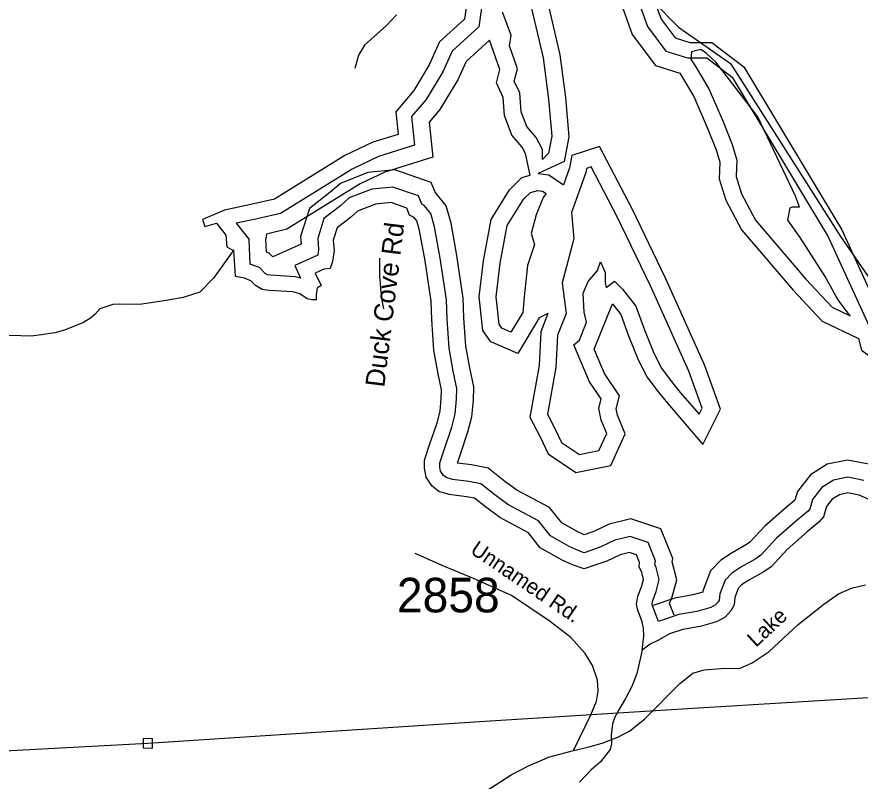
# Model space of a CAD drawing. Extents: x 1268485 to 1426702, y 514839 to 616766.
# Drawn here: x 1382514 to 1386120, y 533756 to 537023 of the extents above; entities that cross this region are included whole.
import ezdxf

# ---------------------------------------------------------------- set-up
doc = ezdxf.new("R2010")
doc.units = 0
for name, color, linetype in [('Old_Level_10', 7, 'Continuous'), ('Old_Level_11', 7, 'Continuous'), ('Old_Level_32', 7, 'Continuous'), ('Old_Level_35', 7, 'Continuous'), ('Old_Level_48', 7, 'Continuous'), ('Old_Level_49', 7, 'Continuous'), ('Old_Level_56', 7, 'Continuous'), ('Old_Level_58', 7, 'Continuous'), ('Old_Level_60', 7, 'Continuous'), ('Old_Level_61', 7, 'Continuous'), ('Old_Level_62', 7, 'Continuous'), ('Old_Level_8', 7, 'Continuous')]:
    doc.layers.add(name, color=color, linetype=linetype)

msp = doc.modelspace()

# ---------------------------------------------------------------- linework, layer by layer
at = {"layer": 'Old_Level_32'}
for points in [[(1384136.919, 537031.81), (1384094.338, 536986.537), (1384001.191, 536901.317), (1383974.578, 536858.706), (1383958.609, 536802.781)], [(1384893.572, 533887.52), (1384968.563, 534038.809), (1384993.166, 534097.16), (1384999.999, 534140.922), (1384997.266, 534187.336), (1384976.081, 534249.664), (1384944.645, 534301.384), (1384883.14, 534370.343), (1384790.2, 534440.627), (1384629.605, 534549.369), (1384466.959, 534622.306), (1384342.584, 534674.025), (1384216.841, 534728.397)], [(1384893.572, 533887.52), (1384955.625, 533901.842), (1385016.721, 533918.075), (1385084.501, 533943.856), (1385135.097, 533970.591), (1385198.104, 534020.242), (1385349.21, 534172.749), (1385403.881, 534217.838), (1385453.084, 534232.425), (1385526.207, 534237.729), (1385606.845, 534239.055), (1385658.783, 534261.599), (1385730.539, 534310.666), (1385854.914, 534426.039), (1385964.256, 534512.237), (1386027.128, 534557.325), (1386083.165, 534581.195), (1386143.303, 534595.783)], [(1382524.15, 533069.221), (1382653.027, 533144.654), (1382797.177, 533221.04), (1382900.278, 533272.602), (1382975.696, 533306.976), (1383028.201, 533325.117), (1383144.667, 533343.26), (1383339.414, 533356.627), (1383519.842, 533374.769), (1383788.096, 533390.047), (1383910.29, 533415.828), (1384046.803, 533460.705), (1384251.097, 533546.641), (1384354.199, 533608.706), (1384544.173, 533729.016), (1384627.227, 533782.487), (1384701.689, 533821.635), (1384758.967, 533845.507), (1384787.607, 533857.919), (1384893.572, 533887.52)]]:
    msp.add_lwpolyline(points, dxfattribs=at)
at = {"layer": 'Old_Level_35'}
msp.add_lwpolyline([(1384083.006, 535775.309), (1384077.879, 535803.709), (1384073.778, 535832.877), (1384070.6, 535860.149), (1384068.345, 535888.139), (1384065.781, 535910.9), (1384065.781, 535930.585), (1384065.781, 535991.895)], dxfattribs=at)
at = {"layer": 'Old_Level_48'}
for points in [[(1384963.394, 538950.369), (1384963.394, 538756.392), (1384935.557, 538675.363), (1384933.025, 538537.86), (1385011.558, 538121.996), (1385027.784, 537989.321), (1385088.051, 537935.351), (1385069.506, 537879.133), (1384999.968, 537791.432), (1384993.016, 537694.737), (1385115.866, 537283.219), (1385234.081, 537089.828), (1385343.025, 536978.516), (1385565.546, 536823.354), (1386036.087, 536084.644)], [(1386036.087, 536084.644), (1386251.55, 535773.069)]]:
    msp.add_lwpolyline(points, dxfattribs=at)
at = {"layer": 'Old_Level_49'}
for points in [[(1384963.394, 538950.369), (1384963.394, 538756.392), (1384935.557, 538675.363), (1384933.025, 538537.86), (1385011.558, 538121.996), (1385027.784, 537989.321), (1385088.051, 537935.351), (1385069.506, 537879.133), (1384999.968, 537791.432), (1384993.016, 537694.737), (1385115.866, 537283.219), (1385234.081, 537089.828), (1385343.025, 536978.516), (1385565.546, 536823.354), (1386036.087, 536084.644)], [(1386036.087, 536084.644), (1386251.55, 535773.069)]]:
    msp.add_lwpolyline(points, dxfattribs=at)
at = {"layer": 'Old_Level_56'}
for points in [[(1386319.571, 534122.074), (1385381.998, 534065.509), (1384514.51, 534011.536), (1383073.945, 533917.273), (1382060.172, 533862.442), (1381439.057, 533821.319), (1380521.804, 533780.153), (1379894.345, 534109.329), (1379257.086, 534448.709), (1377238.959, 535551.224), (1376368.712, 536035.56), (1375939.406, 536278.51), (1373794.637, 537441.607), (1372983.341, 537882.537), (1372761.263, 538001.427), (1371303.275, 538781.963), (1370885.605, 538996.668), (1370094.313, 539437.396), (1369288.815, 539868.206), (1368639.834, 540221.831)], [(1383053.541, 533897.675), (1383093.543, 533896.869), (1383094.35, 533936.872), (1383054.346, 533937.678), (1383053.541, 533897.675)]]:
    msp.add_lwpolyline(points, dxfattribs=at)
at = {"layer": 'Old_Level_58'}
for points in [[(1384444.9, 537133.079), (1384428.18, 537012.606), (1384321.171, 536915.559), (1384277.699, 536818.511), (1384210.818, 536708.077), (1384133.905, 536617.722), (1384143.937, 536520.675), (1384036.929, 536487.21), (1383916.545, 536430.32), (1383615.443, 536244.052), (1383515.122, 536220.627), (1383401.425, 536197.202), (1383307.792, 536157.043), (1383317.711, 536127.187), (1383367.872, 536140.573), (1383408, 536090.376), (1383411.344, 536040.179), (1383441.44, 536023.447), (1383441.44, 536026.793)], [(1384444.9, 537133.079), (1384428.18, 537012.606), (1384321.171, 536915.559), (1384277.699, 536818.511), (1384210.818, 536708.077), (1384133.905, 536617.722), (1384143.937, 536520.675), (1384036.929, 536487.21), (1383916.545, 536430.32), (1383615.443, 536244.052), (1383515.122, 536220.627), (1383401.425, 536197.202), (1383307.792, 536157.043), (1383317.711, 536127.187), (1383367.872, 536140.573), (1383408, 536090.376), (1383411.344, 536040.179), (1383441.44, 536023.447), (1383441.44, 536026.793)], [(1385227.685, 537127.106), (1385268.455, 537013.44), (1385328.648, 536933.124), (1385392.185, 536913.046), (1385485.817, 536913.046), (1385622.28, 536809.192), (1386040.925, 536113.239), (1386236.131, 535688.711)], [(1385227.685, 537127.106), (1385268.455, 537013.44), (1385328.648, 536933.124), (1385392.185, 536913.046), (1385485.817, 536913.046), (1385622.28, 536809.192), (1386040.925, 536113.239), (1386236.131, 535688.711)], [(1385187.211, 534315.389), (1385194.388, 534375.982), (1385193.055, 534409.611), (1385187.724, 534437.652), (1385168.654, 534486.454), (1385163.22, 534511.983), (1385169.884, 534546.33), (1385184.751, 534586.212), (1385193.363, 534618.046), (1385186.083, 534647.728), (1385174.601, 534672.59), (1385177.064, 534690.124), (1385163.688, 534723.588), (1385133.592, 534733.628), (1385093.463, 534723.588), (1385036.615, 534696.817), (1384989.799, 534680.084), (1384939.639, 534663.352), (1384889.478, 534680.084), (1384846.005, 534700.163), (1384752.373, 534753.706), (1384702.213, 534817.29), (1384578.617, 534882.358), (1384517.511, 534927.88), (1384470.247, 534964.944), (1384436.413, 534971.403), (1384362.594, 534981.091), (1384318.816, 534994.266), (1384289.288, 535017.027), (1384264.067, 535055.269), (1384256.787, 535093.152), (1384257.505, 535127.601), (1384278.933, 535192.859), (1384310.921, 535288.208), (1384324.045, 535337.984), (1384329.068, 535392.067), (1384329.888, 535428.156), (1384315.227, 535496.541), (1384297.388, 535598.657), (1384288.16, 535729.326), (1384285.7, 535807.348), (1384259.351, 535980.207), (1384235.975, 536110.313), (1384224.799, 536150.76), (1384213.111, 536164.908), (1384193.324, 536175.161), (1384181.181, 536205.322), (1384114.3, 536228.747), (1384047.419, 536222.054), (1383970.507, 536191.936), (1383940.411, 536165.164), (1383883.562, 536121.66), (1383866.842, 536068.116), (1383870.186, 536024.613), (1383863.498, 535977.761), (1383853.466, 535947.643), (1383826.714, 535944.297), (1383789.93, 535927.565), (1383814.9, 535875.067), (1383798.701, 535863.072), (1383794.087, 535835.287), (1383793.677, 535813.141), (1383773.582, 535813.552), (1383755.743, 535818.011), (1383724.165, 535839.131), (1383694.227, 535847.128), (1383592.316, 535853.28), (1383562.481, 535857.996), (1383534.799, 535874.965), (1383515.217, 535895.06), (1383487.329, 535905.466), (1383449.497, 535912.797), (1383441.44, 536026.793)], [(1385187.211, 534315.389), (1385194.388, 534375.982), (1385193.055, 534409.611), (1385187.724, 534437.652), (1385168.654, 534486.454), (1385163.22, 534511.983), (1385169.884, 534546.33), (1385184.751, 534586.212), (1385193.363, 534618.046), (1385186.083, 534647.728), (1385174.601, 534672.59), (1385177.064, 534690.124), (1385163.688, 534723.588), (1385133.592, 534733.628), (1385093.463, 534723.588), (1385036.615, 534696.817), (1384989.799, 534680.084), (1384939.639, 534663.352), (1384889.478, 534680.084), (1384846.005, 534700.163), (1384752.373, 534753.706), (1384702.213, 534817.29), (1384578.617, 534882.358), (1384517.511, 534927.88), (1384470.247, 534964.944), (1384436.413, 534971.403), (1384362.594, 534981.091), (1384318.816, 534994.266), (1384289.288, 535017.027), (1384264.067, 535055.269), (1384256.787, 535093.152), (1384257.505, 535127.601), (1384278.933, 535192.859), (1384310.921, 535288.208), (1384324.045, 535337.984), (1384329.068, 535392.067), (1384329.888, 535428.156), (1384315.227, 535496.541), (1384297.388, 535598.657), (1384288.16, 535729.326), (1384285.7, 535807.348), (1384259.351, 535980.207), (1384235.975, 536110.313), (1384224.799, 536150.76), (1384213.111, 536164.908), (1384193.324, 536175.161), (1384181.181, 536205.322), (1384114.3, 536228.747), (1384047.419, 536222.054), (1383970.507, 536191.936), (1383940.411, 536165.164), (1383883.562, 536121.66), (1383866.842, 536068.116), (1383870.186, 536024.613), (1383863.498, 535977.761), (1383853.466, 535947.643), (1383826.714, 535944.297), (1383789.93, 535927.565), (1383814.9, 535875.067), (1383798.701, 535863.072), (1383794.087, 535835.287), (1383793.677, 535813.141), (1383773.582, 535813.552), (1383755.743, 535818.011), (1383724.165, 535839.131), (1383694.227, 535847.128), (1383592.316, 535853.28), (1383562.481, 535857.996), (1383534.799, 535874.965), (1383515.217, 535895.06), (1383487.329, 535905.466), (1383449.497, 535912.797), (1383441.44, 536026.793)], [(1386160.901, 534958.023), (1386115.38, 534978.63), (1386067.5, 534987.807), (1386031.308, 534980.322), (1386000.96, 534961.253), (1385976.252, 534929.725), (1385963.333, 534885.691), (1385944.879, 534864.724), (1385893.923, 534821.407), (1385808.314, 534746.819), (1385738.904, 534672.744), (1385708.351, 534651.214), (1385643.657, 534614.765), (1385613.207, 534594.825), (1385598.853, 534579.548), (1385583.987, 534541.254), (1385581.424, 534509.318), (1385566.865, 534484.147), (1385542.259, 534456.773), (1385505.76, 534436.985), (1385435.427, 534417.044), (1385361.095, 534404.587), (1385304.604, 534385.21), (1385258.159, 534358.245), (1385221.66, 534340.97), (1385187.211, 534315.389)], [(1386160.901, 534958.023), (1386115.38, 534978.63), (1386067.5, 534987.807), (1386031.308, 534980.322), (1386000.96, 534961.253), (1385976.252, 534929.725), (1385963.333, 534885.691), (1385944.879, 534864.724), (1385893.923, 534821.407), (1385808.314, 534746.819), (1385738.904, 534672.744), (1385708.351, 534651.214), (1385643.657, 534614.765), (1385613.207, 534594.825), (1385598.853, 534579.548), (1385583.987, 534541.254), (1385581.424, 534509.318), (1385566.865, 534484.147), (1385542.259, 534456.773), (1385505.76, 534436.985), (1385435.427, 534417.044), (1385361.095, 534404.587), (1385304.604, 534385.21), (1385258.159, 534358.245), (1385221.66, 534340.97), (1385187.211, 534315.389)]]:
    msp.add_lwpolyline(points, dxfattribs=at)
at = {"layer": 'Old_Level_60'}
for points in [[(1384691.03, 537162.816), (1384764.598, 536848.248), (1384788.006, 536670.885), (1384801.382, 536513.601), (1384788.006, 536439.978), (1384761.254, 536413.207), (1384761.254, 536456.711), (1384734.502, 536506.908), (1384694.373, 536553.758), (1384670.966, 536617.342), (1384664.278, 536697.657), (1384640.869, 536747.854), (1384654.246, 536801.397), (1384620.805, 536898.445), (1384627.493, 536945.296), (1384590.709, 537042.343)], [(1385398.873, 536872.888), (1385395.529, 536842.77), (1385418.937, 536805.959), (1385472.441, 536715.604), (1385532.634, 536578.399), (1385572.762, 536478.005), (1385592.826, 536411.075), (1385589.482, 536340.8), (1385612.89, 536267.177), (1385673.082, 536153.397), (1385887.1, 535902.411), (1386000.796, 535781.938), (1386077.709, 535745.127), (1386024.204, 535815.404), (1385970.701, 535912.451), (1385863.692, 536079.775), (1385810.187, 536153.397), (1385820.219, 536206.941), (1385830.251, 536210.287), (1385860.348, 536210.287), (1385843.627, 536257.137), (1385763.371, 536424.461), (1385683.114, 536595.131), (1385586.138, 536722.297), (1385502.537, 536829.384), (1385462.409, 536866.195), (1385439.001, 536882.928), (1385398.873, 536872.888)], [(1385009.863, 535976.508), (1385029.927, 535929.657), (1385029.927, 535886.153), (1385033.271, 535866.074), (1385070.055, 535892.846), (1385103.496, 535859.382), (1385160.344, 535785.759), (1385197.128, 535685.364), (1385237.256, 535584.97), (1385270.697, 535521.388), (1385307.481, 535471.19), (1385350.954, 535417.647), (1385431.21, 535323.945), (1385444.586, 535350.717), (1385387.737, 535508.002), (1385223.88, 535872.767), (1385080.087, 536170.603), (1384969.735, 536381.431), (1384949.671, 536374.738), (1384946.327, 536358.006), (1384886.134, 536187.335), (1384896.166, 536073.556), (1384846.005, 535886.153), (1384862.726, 535755.641), (1384825.941, 535661.939), (1384819.253, 535524.734), (1384782.47, 535323.945), (1384815.91, 535260.363), (1384842.661, 535203.472), (1384919.574, 535151.937), (1385003.175, 535168.669), (1385036.615, 535242.292), (1385013.207, 535299.182), (1385003.175, 535349.378), (1385013.207, 535389.537), (1384963.047, 535463.159), (1384922.918, 535556.86), (1384896.166, 535620.443), (1384919.574, 535640.522), (1384949.671, 535717.491), (1384939.639, 535760.995), (1384936.294, 535841.311), (1384956.359, 535891.507), (1384996.487, 535938.358), (1385009.863, 535976.508)], [(1384681.88, 536245.529), (1384709.903, 536271.667), (1384742.006, 536281.037), (1384762.07, 536278.36), (1384777.452, 536267.65), (1384764.076, 536250.918), (1384733.98, 536177.295), (1384713.916, 536096.98), (1384727.292, 536050.129), (1384697.196, 535959.775), (1384683.82, 535825.916), (1384677.131, 535758.986), (1384626.971, 535675.324), (1384588.516, 535692.057), (1384576.811, 535708.79), (1384563.435, 535825.916), (1384580.155, 535969.814), (1384610.251, 536130.445), (1384681.88, 536245.529)]]:
    msp.add_lwpolyline(points, dxfattribs=at)
at = {"layer": 'Old_Level_61'}
for points in [[(1384592.235, 539012.234), (1384736.93, 538862.322), (1384745.805, 538649.154), (1384944.736, 537981.82), (1384980.983, 537939.5), (1385008.411, 537923.354), (1384966.774, 537886.896), (1384901.662, 537747.889), (1384957.076, 537466.924), (1385046.929, 537233.134), (1385170.153, 537093.156), (1385210.025, 536981.991), (1385288.78, 536876.908), (1385382.063, 536847.429), (1385463.689, 536847.429), (1385572.535, 536764.592), (1385982.826, 536082.527), (1386183.671, 535645.737)], [(1384400.282, 537948.223), (1384466.486, 537884.62), (1384538.283, 537797.645), (1384583.605, 537703.153), (1384624.54, 537593.912), (1384695.982, 537416.88), (1384760.992, 537180.616), (1384835.69, 536861.22), (1384859.783, 536678.67), (1384874.115, 536510.148), (1384854.993, 536404.901), (1384743.773, 536353.619)], [(1384860.486, 537830.142), (1384826.275, 537757.107), (1384887.467, 537446.846), (1384984.199, 537195.157), (1385106.867, 537055.811), (1385145.753, 536947.397), (1385244.925, 536815.07), (1385349.163, 536782.129)], [(1384511.196, 537133.44), (1384489.9, 536979.999), (1384375.435, 536876.189), (1384335.924, 536787.987), (1384264.208, 536669.568), (1384202.06, 536596.558), (1384214.722, 536474.062), (1384060.854, 536425.941), (1383947.922, 536372.574), (1383640.826, 536182.597), (1383529.205, 536156.533), (1383451.858, 536140.597), (1383507.056, 536071.549)], [(1384535.642, 536924.042), (1384435.125, 536832.882), (1384399.973, 536754.411), (1384322.936, 536627.207), (1384277.029, 536573.276), (1384292.585, 536422.788), (1384087.171, 536358.546), (1383982.437, 536309.053), (1383668.747, 536114.997), (1383581.092, 536094.53), (1383579.171, 536074.588)], [(1384709.259, 536346.669), (1384689.076, 536438.678), (1384674.53, 536465.971), (1384631.119, 536516.653), (1384599.849, 536601.595), (1384593.417, 536678.828), (1384564.643, 536740.532), (1384579.031, 536798.123), (1384535.642, 536924.042)], [(1385349.163, 536782.129), (1385408.103, 536682.596), (1385466.055, 536550.498), (1385504.546, 536454.2), (1385520.142, 536402.174), (1385516.769, 536331.282), (1385546.066, 536239.142), (1385613, 536112.615), (1385833.358, 535854.195), (1385957.521, 535722.631), (1386113.235, 535648.105)], [(1385060.568, 535796.878), (1385096.404, 535750.465), (1385129.716, 535659.548), (1385171.627, 535554.695), (1385209.309, 535483.047), (1385250.318, 535427.084), (1385295.517, 535371.414), (1385447.157, 535194.371), (1385522.987, 535346.144), (1385454.693, 535535.096), (1385289.312, 535903.252), (1385144.578, 536203.038), (1385005.187, 536469.345), (1384887.1, 536429.955), (1384876.552, 536377.178), (1384850.905, 536304.459)], [(1385325.055, 534464.805), (1385305.35, 534515.234), (1385316.097, 534544.066), (1385335.655, 534616.36), (1385316.749, 534693.448), (1385316.696, 534693.563), (1385318.618, 534707.24), (1385267.917, 534834.079), (1385139.104, 534877.048), (1385046.947, 534853.992), (1384983.951, 534824.325), (1384944.805, 534810.335), (1384939.749, 534808.648), (1384909.216, 534822.751), (1384843.993, 534860.048), (1384792.283, 534925.595), (1384652.318, 534999.282), (1384601.199, 535037.364), (1384528.949, 535094.02), (1384458.318, 535107.505), (1384398.517, 535115.353), (1384409.713, 535149.452), (1384443.005, 535248.686), (1384460.194, 535313.883), (1384466.718, 535384.12), (1384468.016, 535441.212), (1384450.512, 535522.85), (1384434.343, 535615.411), (1384425.802, 535736.354), (1384423.166, 535819.948), (1384395.297, 536002.777), (1384370.478, 536140.91), (1384349.779, 536215.826), (1384302.406, 536273.174), (1384285.678, 536314.723), (1384130.998, 536368.902), (1384014.831, 536357.276), (1383897.328, 536311.263), (1383852.629, 536271.502), (1383765.073, 536204.499), (1383727.425, 536083.935), (1383729.907, 536051.642), (1383608.739, 535996.528), (1383592.339, 536013.357), (1383581.581, 536017.371), (1383579.171, 536074.588)], [(1384743.773, 536353.619), (1384788.956, 536347.59), (1384850.905, 536304.459)], [(1384620.601, 536283.669), (1384673.215, 536336.148), (1384709.259, 536346.669)], [(1385257.828, 534438.535), (1385231.718, 534505.35), (1385230.178, 534512.589), (1385233.265, 534528.5), (1385247.296, 534566.143), (1385261.121, 534617.243), (1385248.305, 534669.5), (1385242.265, 534682.577), (1385244.471, 534698.274), (1385213.321, 534776.203), (1385136.216, 534801.923), (1385071.313, 534785.685), (1385011.537, 534757.535), (1384968.373, 534742.109), (1384939.639, 534732.524), (1384913.691, 534741.178), (1384876.105, 534758.538), (1384796.001, 534804.345), (1384745.103, 534868.864), (1384613.713, 534938.036), (1384557.363, 534980.015), (1384498.2, 535026.408), (1384446.844, 535036.213), (1384376.408, 535045.458), (1384349.301, 535053.615), (1384338.03, 535062.304), (1384326.038, 535080.485), (1384322.535, 535098.721), (1384322.904, 535116.438), (1384341.209, 535172.189), (1384373.818, 535269.388), (1384388.878, 535326.508), (1384394.616, 535388.283), (1384395.663, 535434.373), (1384379.649, 535509.069), (1384362.604, 535606.635), (1384353.704, 535732.672), (1384351.16, 535813.348), (1384324.087, 535990.954), (1384300.024, 536124.883), (1384284.314, 536181.744), (1384255.178, 536217.014), (1384245.108, 536222.231), (1384230.941, 536257.418), (1384122.251, 536295.487), (1384031.901, 536286.445), (1383935.659, 536248.758), (1383898.61, 536215.801), (1383827.139, 536161.107), (1383800.453, 536075.649), (1383804.211, 536026.76), (1383801.064, 536004.715), (1383702.004, 535959.656), (1383727.444, 535906.173), (1383704.777, 535912.228), (1383599.432, 535918.587), (1383585.632, 535920.768), (1383576.075, 535926.626), (1383551.941, 535951.392), (1383511.483, 535966.489), (1383507.056, 536071.549)], [(1384784.993, 535755.152), (1384747.345, 535735.73), (1384656.286, 535583.853), (1384541.045, 535633.998), (1384507.175, 535682.414), (1384490.779, 535825.988), (1384508.748, 535980.639), (1384541.806, 536157.069), (1384620.601, 536283.669)], [(1386113.235, 535648.105), (1386125.964, 535598.465), (1386275.23, 535489.828), (1386417.12, 535599.053), (1386442.216, 535603.485), (1386560.431, 535627.148), (1386601.742, 535634.509), (1386643.924, 535642.952), (1386694.543, 535617.623), (1386795.782, 535575.41), (1386939.202, 535592.295), (1387091.059, 535837.137)], [(1384784.993, 535755.152), (1384754.426, 535677.287), (1384747.394, 535533.03), (1384706.978, 535312.421), (1384751.278, 535228.191), (1384785.86, 535154.65), (1384904.321, 535075.275), (1385053.598, 535105.152), (1385115.248, 535240.876), (1385082.615, 535320.182), (1385077.132, 535347.62), (1385091.075, 535403.436), (1385026.639, 535498.012), (1384989.358, 535585.064), (1384982.118, 535602.272), (1385060.568, 535796.878)], [(1386157.343, 535110.891), (1386066.477, 535128.306), (1385979.049, 535110.226), (1385907.316, 535065.15), (1385851.477, 534993.902), (1385840.642, 534956.969), (1385804.037, 534925.851), (1385712.535, 534846.129), (1385647.998, 534777.255), (1385634.658, 534767.854), (1385572.014, 534732.561), (1385524.007, 534701.123), (1385480.091, 534654.385), (1385448.245, 534572.351), (1385447.551, 534563.708), (1385405.154, 534551.687), (1385327.124, 534538.61), (1385234.409, 534506.808)], [(1386135.362, 535041.612), (1386067.013, 535054.711), (1386006.423, 535042.182), (1385956.368, 535010.728), (1385916.835, 534960.286), (1385904.466, 534918.123), (1385898.762, 534911.641), (1385851.12, 534871.142), (1385762.705, 534794.11), (1385695.616, 534722.512), (1385673.259, 534706.757), (1385609.541, 534670.859), (1385570.731, 534645.443), (1385542.3, 534615.185), (1385519.348, 534556.062), (1385517.203, 534529.341), (1385513.491, 534522.923), (1385501.03, 534509.06), (1385480.873, 534498.133), (1385421.011, 534481.16), (1385344.918, 534468.407), (1385257.828, 534438.535)]]:
    msp.add_lwpolyline(points, dxfattribs=at)
at = {"layer": 'Old_Level_62'}
for points in [[(1383441.44, 536026.793), (1383354.495, 535906.32), (1383296.016, 535846.103), (1383225.478, 535822.932), (1383153.197, 535810.424), (1383048.928, 535794.482), (1382994.794, 535793.917), (1382952.759, 535794.789), (1382924.769, 535793.712), (1382898.625, 535784.383), (1382868.38, 535774.335), (1382847.875, 535750.908), (1382829.522, 535735.683), (1382799.072, 535715.793), (1382718.384, 535683.754), (1382676.143, 535672.322), (1382619.959, 535663.607), (1382575.77, 535658.737), (1382531.787, 535659.66), (1382467.811, 535660.941)], [(1385187.211, 534315.389), (1385165.066, 534216.554), (1385143.843, 534160.319), (1385116.776, 534109.21), (1385087.761, 534061.33), (1385071.152, 534029.701), (1385060.489, 534000.379), (1385055.568, 533952.037), (1385056.798, 533915.897), (1385050.339, 533890.624), (1385009.124, 533838.9), (1384970.369, 533804.4), (1384919.311, 533751.291)]]:
    msp.add_lwpolyline(points, dxfattribs=at)

# ---------------------------------------------------------------- texts
at = {"layer": 'Old_Level_10'}
msp.add_text('Duck Cove Rd', height=82.02083, rotation=83.034811, dxfattribs=at).set_placement((1384085.021, 535436.978))
at = {"layer": 'Old_Level_11'}
for s, height, rotation, p in [('Unnamed Rd.', 65.61666, 325.897233, (1384448.553, 534733.094)), ('Lake', 65.6167, 42.849542, (1385674.29, 534325.518))]:
    msp.add_text(s, height=height, rotation=rotation, dxfattribs=at).set_placement(p)
at = {"layer": 'Old_Level_8'}
msp.add_text('2858', height=147.6375, dxfattribs=at).set_placement((1384139.272, 534477.399))

doc.saveas('drawing.dxf')
